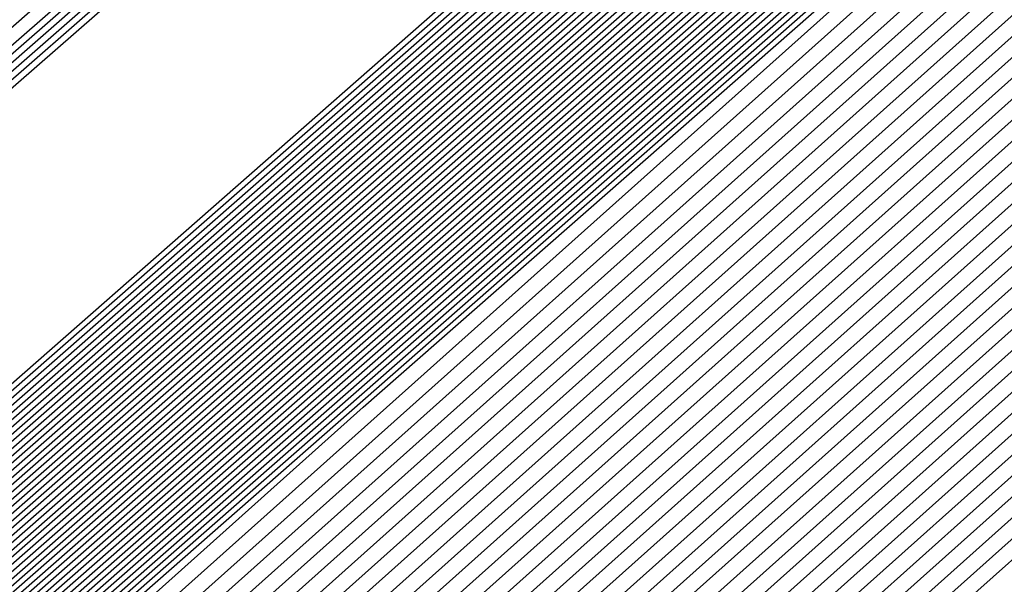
# Model space of a CAD drawing. Extents: x 3249832 to 3255657, y 13789405 to 13793316.
# Tile 795 of 1056: x 3253208.7216 to 3253208.8558, y 13791257.7701 to 13791257.847. Entities that reach past the tile are written whole.
import ezdxf

# ---------------------------------------------------------------- set-up
doc = ezdxf.new("R2010")
doc.units = 0
doc.header["$LTSCALE"] = 100
doc.header["$MEASUREMENT"] = 0
for name, color, linetype in [('GRATIO_03231_CON', 1, 'CONTINUOUS'), ('GRATIO_0323_ICON', 1, 'CONTINUOUS'), ('TARGETS_EAST', 7, 'CONTINUOUS')]:
    doc.layers.add(name, color=color, linetype=linetype)

# ---------------------------------------------------------------- blocks, each defined once
blk = doc.blocks.new('Gratio_032316_contours')
at = {"layer": 'GRATIO_03231_CON', "color": 1, "linetype": 'Continuous', "flags": 128}
blk.add_lwpolyline([(3253179.55027, 13791232.39503), (3253186.87441, 13791238.77001), (3253201.4775, 13791251.51898), (3253219.20823, 13791267.00714), (3253234.45763, 13791280.32933), (3253243.00028, 13791287.79153), (3253246.14511, 13791290.5444), (3253246.5846, 13791290.94974), (3253247.02187, 13791291.379), (3253250.20254, 13791294.24212), (3253258.88285, 13791301.95866), (3253274.44262, 13791315.73867), (3253292.7559, 13791331.95413), (3253308.32028, 13791345.76753)], dxfattribs=at)
at = {"layer": 'GRATIO_03231_CON', "color": 5, "linetype": 'Continuous', "flags": 128}
for points in [[(3253178.31993, 13791231.30905), (3253186.05349, 13791238.04694), (3253200.98218, 13791251.08338), (3253218.94665, 13791266.77688), (3253234.34659, 13791280.23075), (3253242.96798, 13791287.76167), (3253246.14197, 13791290.53967), (3253246.58603, 13791290.94815), (3253247.02107, 13791291.37394), (3253250.18182, 13791294.2177), (3253258.80647, 13791301.88356), (3253274.26937, 13791315.56557), (3253292.48955, 13791331.61762), (3253308.02221, 13791345.18354)], [(3253177.70476, 13791230.76607), (3253185.64303, 13791237.6854), (3253200.73452, 13791250.86558), (3253218.81586, 13791266.66175), (3253234.29107, 13791280.18146), (3253242.95182, 13791287.74673), (3253246.1404, 13791290.53731), (3253246.58674, 13791290.94735), (3253247.01436, 13791291.36584), (3253250.12102, 13791294.16091), (3253258.59804, 13791301.69555), (3253273.79626, 13791315.14336), (3253291.70456, 13791330.92064), (3253306.97134, 13791344.25434)], [(3253177.08958, 13791230.22308), (3253185.23257, 13791237.32386), (3253200.48686, 13791250.64779), (3253218.68507, 13791266.54661), (3253234.23556, 13791280.13216), (3253242.93567, 13791287.7318), (3253246.13883, 13791290.53495), (3253246.58745, 13791290.94656), (3253247.00766, 13791291.35773), (3253250.06022, 13791294.10413), (3253258.38961, 13791301.50754), (3253273.32314, 13791314.72115), (3253290.91956, 13791330.22366), (3253305.92046, 13791343.32515)], [(3253176.47441, 13791229.68009), (3253184.82211, 13791236.96232), (3253200.23919, 13791250.42999), (3253218.55428, 13791266.43148), (3253234.18004, 13791280.08287), (3253242.91952, 13791287.71687), (3253246.13725, 13791290.53258), (3253246.58817, 13791290.94576), (3253247.00095, 13791291.34963), (3253249.99942, 13791294.04734), (3253258.18118, 13791301.31953), (3253272.85003, 13791314.29894), (3253290.13456, 13791329.52668), (3253304.86958, 13791342.39595)], [(3253175.24407, 13791228.59412), (3253184.00119, 13791236.23925), (3253199.74387, 13791249.99439), (3253218.2927, 13791266.20121), (3253234.069, 13791279.98429), (3253242.88721, 13791287.687), (3253246.13411, 13791290.52786), (3253246.58959, 13791290.94417), (3253246.98754, 13791291.33342), (3253249.87782, 13791293.93376), (3253257.76432, 13791300.94351), (3253271.9038, 13791313.45451), (3253288.56457, 13791328.13272), (3253302.76783, 13791340.53756)], [(3253196.57706, 13791247.03615), (3253203.47105, 13791253.1938), (3253218.75951, 13791266.60126), (3253234.06971, 13791279.98413), (3253242.88772, 13791287.68662), (3253246.13462, 13791290.52731), (3253246.59031, 13791290.94338), (3253246.98083, 13791291.32532), (3253249.81702, 13791293.87697), (3253257.55589, 13791300.7555), (3253271.43068, 13791313.0323), (3253287.77957, 13791327.43574), (3253301.71695, 13791339.60837)], [(3253196.71057, 13791247.15254), (3253203.58621, 13791253.29381), (3253218.83398, 13791266.66558), (3253234.10345, 13791280.01283), (3253242.89801, 13791287.6948), (3253246.13636, 13791290.52784), (3253246.59102, 13791290.94258), (3253246.97413, 13791291.31721), (3253249.75622, 13791293.82018), (3253257.34746, 13791300.56749), (3253270.95757, 13791312.61009), (3253286.99457, 13791326.73875), (3253300.66608, 13791338.67918)], [(3253196.84408, 13791247.26894), (3253203.70137, 13791253.39382), (3253218.90845, 13791266.7299), (3253234.13718, 13791280.04153), (3253242.9083, 13791287.70297), (3253246.13809, 13791290.52836), (3253246.59174, 13791290.94178), (3253246.96742, 13791291.30911), (3253249.69542, 13791293.76339), (3253257.13903, 13791300.37948), (3253270.48445, 13791312.18788), (3253286.20957, 13791326.04177), (3253299.6152, 13791337.74998)], [(3253197.11109, 13791247.50174), (3253203.93169, 13791253.59384), (3253219.0574, 13791266.85855), (3253234.20465, 13791280.09892), (3253242.92888, 13791287.71932), (3253246.14156, 13791290.52941), (3253246.59316, 13791290.94019), (3253246.95401, 13791291.2929), (3253249.57383, 13791293.64981), (3253256.72217, 13791300.00346), (3253269.53822, 13791311.34346), (3253284.63958, 13791324.64781), (3253297.51345, 13791335.89159)], [(3253197.2446, 13791247.61813), (3253204.04685, 13791253.69384), (3253219.13187, 13791266.92287), (3253234.23839, 13791280.12762), (3253242.93918, 13791287.72749), (3253246.1433, 13791290.52994), (3253246.59388, 13791290.9394), (3253246.9473, 13791291.28479), (3253249.51303, 13791293.59302), (3253256.51374, 13791299.81545), (3253269.06511, 13791310.92125), (3253283.85458, 13791323.95083), (3253296.46257, 13791334.9624)], [(3253197.37811, 13791247.73453), (3253204.16201, 13791253.79385), (3253219.20635, 13791266.98719), (3253234.27212, 13791280.15631), (3253242.94947, 13791287.73567), (3253246.14503, 13791290.53046), (3253246.59459, 13791290.9386), (3253246.9406, 13791291.27669), (3253249.45223, 13791293.53623), (3253256.30531, 13791299.62744), (3253268.59199, 13791310.49904), (3253283.06958, 13791323.25385), (3253295.41169, 13791334.0332)], [(3253197.51162, 13791247.85093), (3253204.27717, 13791253.89386), (3253219.28082, 13791267.05151), (3253234.30586, 13791280.18501), (3253242.95976, 13791287.74384), (3253246.14676, 13791290.53099), (3253246.5953, 13791290.9378), (3253246.93389, 13791291.26859), (3253249.39143, 13791293.47944), (3253256.09688, 13791299.43942), (3253268.11888, 13791310.07683), (3253282.28459, 13791322.55687), (3253294.36082, 13791333.10401)], [(3253197.77863, 13791248.08372), (3253204.50749, 13791254.09388), (3253219.42977, 13791267.18016), (3253234.37333, 13791280.2424), (3253242.98034, 13791287.76019), (3253246.15023, 13791290.53204), (3253246.59673, 13791290.93621), (3253246.92048, 13791291.25238), (3253249.26983, 13791293.36586), (3253255.68002, 13791299.0634), (3253267.17265, 13791309.2324), (3253280.71459, 13791321.16291), (3253292.25906, 13791331.24562), (3253298.86322, 13791336.86351)], [(3253197.91214, 13791248.20012), (3253204.62265, 13791254.19388), (3253219.50424, 13791267.24448), (3253234.40706, 13791280.2711), (3253242.99064, 13791287.76837), (3253246.15197, 13791290.53257), (3253246.59744, 13791290.93542), (3253246.91378, 13791291.24427), (3253249.20903, 13791293.30907), (3253255.47159, 13791298.87539), (3253266.69953, 13791308.81019), (3253279.9296, 13791320.46593), (3253291.20819, 13791330.31643), (3253297.66843, 13791335.81202)], [(3253198.04565, 13791248.31651), (3253204.73781, 13791254.29389), (3253219.57872, 13791267.3088), (3253234.4408, 13791280.2998), (3253243.00093, 13791287.77654), (3253246.1537, 13791290.53309), (3253246.59816, 13791290.93462), (3253246.90707, 13791291.23617), (3253249.14823, 13791293.25228), (3253255.26316, 13791298.68738), (3253266.22642, 13791308.38798), (3253279.1446, 13791319.76895), (3253290.15731, 13791329.38723), (3253296.47364, 13791334.76054)], [(3253198.17916, 13791248.43291), (3253204.85297, 13791254.3939), (3253219.65319, 13791267.37312), (3253234.47453, 13791280.32849), (3253243.01122, 13791287.78471), (3253246.15544, 13791290.53362), (3253246.59887, 13791290.93382), (3253246.90036, 13791291.22806), (3253249.08743, 13791293.19549), (3253255.05473, 13791298.49937), (3253265.7533, 13791307.96577), (3253278.3596, 13791319.07197), (3253289.10643, 13791328.45804), (3253295.27885, 13791333.70905)], [(3253198.44617, 13791248.6657), (3253205.08329, 13791254.59392), (3253219.80214, 13791267.50177), (3253234.542, 13791280.38589), (3253243.0318, 13791287.80106), (3253246.15891, 13791290.53467), (3253246.6003, 13791290.93223), (3253246.88695, 13791291.21186), (3253248.96583, 13791293.08191), (3253254.63787, 13791298.12335), (3253264.80707, 13791307.12135), (3253276.7896, 13791317.678), (3253287.00468, 13791326.59965), (3253292.88927, 13791331.60608), (3253295.95133, 13791334.07094)], [(3253198.57968, 13791248.7821), (3253205.19845, 13791254.69392), (3253219.87661, 13791267.56609), (3253234.57574, 13791280.41459), (3253243.04209, 13791287.80924), (3253246.16064, 13791290.53519), (3253246.60101, 13791290.93144), (3253246.88025, 13791291.20375), (3253248.90503, 13791293.02512), (3253254.42944, 13791297.93534), (3253264.33396, 13791306.69914), (3253276.00461, 13791316.98102), (3253285.9538, 13791325.67045), (3253291.69448, 13791330.55459), (3253294.7416, 13791333.01142)], [(3253198.71319, 13791248.8985), (3253205.31361, 13791254.79393), (3253219.95108, 13791267.63041), (3253234.60947, 13791280.44328), (3253243.05239, 13791287.81741), (3253246.16237, 13791290.53572), (3253246.60172, 13791290.93064), (3253246.87354, 13791291.19565), (3253248.84423, 13791292.96834), (3253254.22101, 13791297.74733), (3253263.86084, 13791306.27693), (3253275.21961, 13791316.28404), (3253284.90293, 13791324.74126), (3253290.49969, 13791329.50311), (3253293.53187, 13791331.9519)], [(3253198.8467, 13791249.0149), (3253205.42877, 13791254.89394), (3253220.02556, 13791267.69473), (3253234.64321, 13791280.47198), (3253243.06268, 13791287.82558), (3253246.16411, 13791290.53624), (3253246.60244, 13791290.92984), (3253246.86684, 13791291.18754), (3253248.78343, 13791292.91155), (3253254.01258, 13791297.55932), (3253263.38773, 13791305.85472), (3253274.43461, 13791315.58706), (3253283.85205, 13791323.81207), (3253289.3049, 13791328.45162), (3253292.32214, 13791330.89237), (3253295.39879, 13791333.38715)], [(3253199.11371, 13791249.24769), (3253205.65909, 13791255.09396), (3253220.17451, 13791267.82338), (3253234.71068, 13791280.52937), (3253243.08326, 13791287.84193), (3253246.16758, 13791290.53729), (3253246.60386, 13791290.92825), (3253246.85342, 13791291.17133), (3253248.66183, 13791292.79797), (3253253.59572, 13791297.1833), (3253262.4415, 13791305.01029), (3253272.86462, 13791314.1931), (3253281.7503, 13791321.95368), (3253286.91532, 13791326.34865), (3253289.90268, 13791328.77333), (3253293.18693, 13791331.45768)], [(3253199.24722, 13791249.36409), (3253205.77425, 13791255.19397), (3253220.24898, 13791267.8877), (3253234.74441, 13791280.55807), (3253243.09355, 13791287.85011), (3253246.16931, 13791290.53782), (3253246.60458, 13791290.92746), (3253246.84672, 13791291.16323), (3253248.60103, 13791292.74118), (3253253.38729, 13791296.99529), (3253261.96839, 13791304.58808), (3253272.07962, 13791313.49612), (3253280.69942, 13791321.02448), (3253285.72053, 13791325.29717), (3253288.69295, 13791327.71381), (3253292.081, 13791330.49295), (3253297.61917, 13791335.1971)], [(3253199.38073, 13791249.48048), (3253205.88941, 13791255.29397), (3253220.32345, 13791267.95202), (3253234.77815, 13791280.58677), (3253243.10385, 13791287.85828), (3253246.17105, 13791290.53834), (3253246.60529, 13791290.92666), (3253246.84001, 13791291.15513), (3253248.54023, 13791292.68439), (3253253.17886, 13791296.80728), (3253261.49527, 13791304.16587), (3253271.29462, 13791312.79914), (3253279.64854, 13791320.09529), (3253284.52574, 13791324.24568), (3253287.48322, 13791326.65429), (3253290.97507, 13791329.52822), (3253296.71525, 13791334.41022)], [(3253199.51424, 13791249.59688), (3253206.00457, 13791255.39398), (3253220.39793, 13791268.01634), (3253234.81188, 13791280.61546), (3253243.11414, 13791287.86646), (3253246.17278, 13791290.53887), (3253246.606, 13791290.92586), (3253246.83331, 13791291.14702), (3253248.47943, 13791292.6276), (3253252.97044, 13791296.61927), (3253261.02215, 13791303.74366), (3253270.50962, 13791312.10216), (3253278.59767, 13791319.16609), (3253283.33095, 13791323.1942), (3253286.27349, 13791325.59476), (3253289.86914, 13791328.56348), (3253295.81132, 13791333.62334)], [(3253199.78125, 13791249.82967), (3253206.23489, 13791255.594), (3253220.54687, 13791268.14499), (3253234.87935, 13791280.67286), (3253243.13472, 13791287.8828), (3253246.17625, 13791290.53992), (3253246.60743, 13791290.92427), (3253246.8199, 13791291.13081), (3253248.35784, 13791292.51402), (3253252.55358, 13791296.24325), (3253260.07593, 13791302.89924), (3253268.93963, 13791310.70819), (3253276.49591, 13791317.3077), (3253280.94137, 13791321.09123), (3253283.85403, 13791323.47572), (3253287.65728, 13791326.63402), (3253294.00347, 13791332.04958)], [(3253199.91476, 13791249.94607), (3253206.35005, 13791255.69401), (3253220.62135, 13791268.20931), (3253234.91309, 13791280.70156), (3253243.14501, 13791287.89098), (3253246.17798, 13791290.54045), (3253246.60814, 13791290.92348), (3253246.81319, 13791291.12271), (3253248.29704, 13791292.45723), (3253252.34515, 13791296.05524), (3253259.60281, 13791302.47703), (3253268.15463, 13791310.01121), (3253275.44504, 13791316.37851), (3253279.74658, 13791320.03974), (3253282.6443, 13791322.4162), (3253286.55135, 13791325.66929), (3253293.09954, 13791331.2627), (3253300.79521, 13791337.86923)], [(3253200.04827, 13791250.06247), (3253206.46521, 13791255.79401), (3253220.69582, 13791268.27363), (3253234.94682, 13791280.73025), (3253243.15531, 13791287.89915), (3253246.17972, 13791290.54097), (3253246.60886, 13791290.92268), (3253246.80649, 13791291.1146), (3253248.23624, 13791292.40044), (3253252.13672, 13791295.86723), (3253259.1297, 13791302.05482), (3253267.36963, 13791309.31423), (3253274.39416, 13791315.44932), (3253278.55179, 13791318.98826), (3253281.43456, 13791321.35667), (3253285.44542, 13791324.70455), (3253292.19561, 13791330.47582), (3253300.12972, 13791337.29016)], [(3253200.18178, 13791250.17887), (3253206.58037, 13791255.89402), (3253220.77029, 13791268.33795), (3253234.98056, 13791280.75895), (3253243.1656, 13791287.90733), (3253246.18145, 13791290.5415), (3253246.60957, 13791290.92188), (3253246.79978, 13791291.1065), (3253248.17544, 13791292.34365), (3253251.92829, 13791295.67922), (3253258.65658, 13791301.63261), (3253266.58464, 13791308.61725), (3253273.34328, 13791314.52012), (3253277.357, 13791317.93677), (3253280.22483, 13791320.29715), (3253284.33949, 13791323.73982), (3253291.29169, 13791329.68894), (3253299.46423, 13791336.71108)], [(3253200.44879, 13791250.41166), (3253206.81069, 13791256.09404), (3253220.91924, 13791268.4666), (3253235.04803, 13791280.81634), (3253243.18618, 13791287.92368), (3253246.18492, 13791290.54255), (3253246.611, 13791290.92029), (3253246.78637, 13791291.09029), (3253248.05384, 13791292.23007), (3253251.51143, 13791295.3032), (3253257.71035, 13791300.78818), (3253265.01464, 13791307.22329), (3253271.24153, 13791312.66173), (3253274.96742, 13791315.8338), (3253277.80537, 13791318.17811), (3253282.12763, 13791321.81036), (3253289.48383, 13791328.11518), (3253298.13324, 13791335.55292)], [(3253200.5823, 13791250.52806), (3253206.92586, 13791256.19405), (3253220.99372, 13791268.53092), (3253235.08176, 13791280.84504), (3253243.19647, 13791287.93185), (3253246.18666, 13791290.54307), (3253246.61171, 13791290.9195), (3253246.77966, 13791291.08219), (3253247.99304, 13791292.17328), (3253251.303, 13791295.11519), (3253257.23724, 13791300.36597), (3253264.22964, 13791306.52631), (3253270.19065, 13791311.73254), (3253273.77263, 13791314.78231), (3253276.59564, 13791317.11859), (3253281.0217, 13791320.84562), (3253288.57991, 13791327.3283), (3253297.46775, 13791334.97385)], [(3253200.71581, 13791250.64445), (3253207.04102, 13791256.29406), (3253221.06819, 13791268.59524), (3253235.1155, 13791280.87374), (3253243.20676, 13791287.94002), (3253246.18839, 13791290.5436), (3253246.61242, 13791290.9187), (3253246.77296, 13791291.07408), (3253247.93224, 13791292.11649), (3253251.09457, 13791294.92718), (3253256.76412, 13791299.94376), (3253263.44465, 13791305.82933), (3253269.13978, 13791310.80334), (3253272.57784, 13791313.73083), (3253275.38591, 13791316.05906), (3253279.91577, 13791319.88089), (3253287.67598, 13791326.54142), (3253296.80226, 13791334.39477)], [(3253200.84932, 13791250.76085), (3253207.15618, 13791256.39406), (3253221.14266, 13791268.65956), (3253235.14923, 13791280.90243), (3253243.21706, 13791287.9482), (3253246.19012, 13791290.54412), (3253246.61314, 13791290.9179), (3253246.76625, 13791291.06598), (3253247.87144, 13791292.0597), (3253250.88614, 13791294.73917), (3253256.29101, 13791299.52155), (3253262.65965, 13791305.13235), (3253268.0889, 13791309.87415), (3253271.38305, 13791312.67934), (3253274.17618, 13791314.99954), (3253278.80984, 13791318.91616), (3253286.77206, 13791325.75454), (3253296.13677, 13791333.81569)], [(3253201.11633, 13791250.99365), (3253207.3865, 13791256.59408), (3253221.29161, 13791268.78821), (3253235.2167, 13791280.95983), (3253243.23764, 13791287.96455), (3253246.19359, 13791290.54517), (3253246.61456, 13791290.91631), (3253246.75284, 13791291.04977), (3253247.74984, 13791291.94612), (3253250.46928, 13791294.36315), (3253255.34478, 13791298.67713), (3253261.08965, 13791303.73839), (3253265.98715, 13791308.01576), (3253268.99347, 13791310.57637), (3253271.75672, 13791312.8805), (3253276.59798, 13791316.9867), (3253284.9642, 13791324.18078), (3253294.80578, 13791332.65754)], [(3253201.24984, 13791251.11004), (3253207.50166, 13791256.69409), (3253221.36608, 13791268.85253), (3253235.25044, 13791280.98852), (3253243.24793, 13791287.97272), (3253246.19533, 13791290.5457), (3253246.61528, 13791290.91552), (3253246.74613, 13791291.04167), (3253247.68904, 13791291.88933), (3253250.26085, 13791294.17514), (3253254.87166, 13791298.25492), (3253260.30466, 13791303.04141), (3253264.93627, 13791307.08657), (3253267.79868, 13791309.52489), (3253270.54699, 13791311.82097), (3253275.49205, 13791316.02196), (3253284.06028, 13791323.3939), (3253294.14029, 13791332.07846)], [(3253201.38335, 13791251.22644), (3253207.61682, 13791256.7941), (3253221.44056, 13791268.91685), (3253235.28417, 13791281.01722), (3253243.25822, 13791287.9809), (3253246.19706, 13791290.54622), (3253246.61599, 13791290.91472), (3253246.73943, 13791291.03356), (3253247.62824, 13791291.83254), (3253250.05242, 13791293.98713), (3253254.39855, 13791297.83271), (3253259.51966, 13791302.34443), (3253263.88539, 13791306.15737), (3253266.60389, 13791308.4734), (3253269.33726, 13791310.76145), (3253274.38613, 13791315.05723), (3253283.15635, 13791322.60702), (3253293.4748, 13791331.49938)], [(3253201.51686, 13791251.34284), (3253207.73198, 13791256.8941), (3253221.51503, 13791268.98117), (3253235.31791, 13791281.04592), (3253243.26852, 13791287.98907), (3253246.1988, 13791290.54675), (3253246.6167, 13791290.91393), (3253246.73272, 13791291.02546), (3253247.56744, 13791291.77576), (3253249.84399, 13791293.79912), (3253253.92543, 13791297.41049), (3253258.73466, 13791301.64744), (3253262.83452, 13791305.22818), (3253265.4091, 13791307.42192), (3253268.12753, 13791309.70193), (3253273.2802, 13791314.0925), (3253282.25242, 13791321.82014), (3253292.80931, 13791330.9203), (3253301.81088, 13791338.63068)], [(3253201.78387, 13791251.57563), (3253207.9623, 13791257.09412), (3253221.66398, 13791269.10982), (3253235.38538, 13791281.10331), (3253243.2891, 13791288.00542), (3253246.20227, 13791290.5478), (3253246.61813, 13791290.91233), (3253246.71931, 13791291.00925), (3253247.44584, 13791291.66218), (3253249.42713, 13791293.4231), (3253252.9792, 13791296.56607), (3253257.16467, 13791300.25348), (3253260.73276, 13791303.36979), (3253263.01952, 13791305.31895), (3253265.70807, 13791307.58288), (3253271.06834, 13791312.16303), (3253280.44457, 13791320.24638), (3253291.47832, 13791329.76215), (3253300.88547, 13791337.82513)], [(3253201.91738, 13791251.69203), (3253208.07746, 13791257.19413), (3253221.73845, 13791269.17414), (3253235.41911, 13791281.13201), (3253243.29939, 13791288.01359), (3253246.204, 13791290.54832), (3253246.61884, 13791290.91154), (3253246.71261, 13791291.00114), (3253247.38504, 13791291.60539), (3253249.2187, 13791293.23509), (3253252.50609, 13791296.14386), (3253256.37967, 13791299.5565), (3253259.68189, 13791302.44059), (3253261.82473, 13791304.26746), (3253264.49834, 13791306.52336), (3253269.96241, 13791311.1983), (3253279.54064, 13791319.4595), (3253290.81283, 13791329.18307), (3253300.42277, 13791337.42236)], [(3253202.05089, 13791251.80842), (3253208.19262, 13791257.29414), (3253221.81293, 13791269.23846), (3253235.45285, 13791281.16071), (3253243.30968, 13791288.02177), (3253246.20573, 13791290.54885), (3253246.61956, 13791290.91074), (3253246.7059, 13791290.99304), (3253247.32424, 13791291.5486), (3253249.01027, 13791293.04708), (3253252.03297, 13791295.72165), (3253255.59467, 13791298.85952), (3253258.63101, 13791301.5114), (3253260.62994, 13791303.21597), (3253263.28861, 13791305.46384), (3253268.85648, 13791310.23357), (3253278.63672, 13791318.67262), (3253290.14734, 13791328.60399), (3253299.96006, 13791337.01958)], [(3253222.18973, 13791268.9562), (3253208.47101, 13791257.20698), (3253202.18439, 13791251.92482), (3253202.18439, 13791251.92482), (3253208.30778, 13791257.39414), (3253221.8874, 13791269.30278)], [(3253222.33685, 13791269.08692), (3253208.70035, 13791257.40813), (3253202.45141, 13791252.15761), (3253202.45141, 13791252.15761), (3253208.5381, 13791257.59416), (3253222.03635, 13791269.43142)], [(3253222.41042, 13791269.15229), (3253208.81502, 13791257.50869), (3253202.58492, 13791252.27401), (3253202.58492, 13791252.27401), (3253208.65326, 13791257.69417), (3253222.11082, 13791269.49575)], [(3253222.48398, 13791269.21765), (3253208.92969, 13791257.60926), (3253202.71843, 13791252.39041), (3253202.71843, 13791252.39041), (3253208.76842, 13791257.79418), (3253222.18529, 13791269.56007)], [(3253222.55754, 13791269.28301), (3253209.04436, 13791257.70983), (3253202.85194, 13791252.50681), (3253202.85193, 13791252.50681), (3253208.88358, 13791257.89419), (3253222.25977, 13791269.62439)], [(3253222.70467, 13791269.41374), (3253209.2737, 13791257.91097), (3253203.11895, 13791252.7396), (3253203.11895, 13791252.7396), (3253209.1139, 13791258.0942), (3253222.40871, 13791269.75304)], [(3253222.77823, 13791269.4791), (3253209.38837, 13791258.01154), (3253203.25246, 13791252.856), (3253203.25246, 13791252.856), (3253209.22906, 13791258.19421), (3253222.48319, 13791269.81736)], [(3253222.8518, 13791269.54447), (3253209.50304, 13791258.11211), (3253203.38597, 13791252.97239), (3253203.38597, 13791252.97239), (3253209.34422, 13791258.29422), (3253222.55766, 13791269.88168)], [(3253222.92536, 13791269.60983), (3253209.61771, 13791258.21268), (3253203.51947, 13791253.08879), (3253203.51947, 13791253.08879), (3253209.45938, 13791258.39423), (3253222.63214, 13791269.946)], [(3253294.55593, 13791331.78482), (3253282.65133, 13791321.30274), (3253268.6032, 13791309.01445), (3253256.6338, 13791298.60027), (3253249.91373, 13791292.81609), (3253247.40711, 13791290.71997), (3253247.02638, 13791290.44557), (3253246.62867, 13791290.09727), (3253243.8498, 13791287.66252), (3253236.27025, 13791281.09954), (3253223.07249, 13791269.74056), (3253209.84706, 13791258.41382), (3253203.78649, 13791253.32159), (3253203.78649, 13791253.32159), (3253209.68971, 13791258.59423), (3253222.78114, 13791270.07458), (3253235.89161, 13791281.53353), (3253243.79641, 13791288.43297), (3253249.04881, 13791292.99861), (3253256.14655, 13791299.14707), (3253268.13516, 13791309.52901), (3253282.25127, 13791321.73092), (3253294.2793, 13791332.07331)], [(3253294.30341, 13791331.56698), (3253282.46184, 13791321.1404), (3253268.48808, 13791308.91717), (3253256.58203, 13791298.55815), (3253249.89752, 13791292.80461), (3253247.40414, 13791290.71961), (3253247.02543, 13791290.44664), (3253246.629, 13791290.09938), (3253243.85878, 13791287.67218), (3253236.30279, 13791281.1296), (3253223.14605, 13791269.80592), (3253209.96173, 13791258.51439), (3253203.92, 13791253.43798), (3253203.92, 13791253.43798), (3253209.80487, 13791258.69424), (3253222.85565, 13791270.13885), (3253235.92547, 13791281.56208), (3253243.80512, 13791288.43921), (3253249.03601, 13791292.98573), (3253256.09723, 13791299.1022), (3253268.02248, 13791309.42905), (3253282.06389, 13791321.56632), (3253294.02824, 13791331.85395)], [(3253294.05089, 13791331.34915), (3253282.27235, 13791320.97806), (3253268.37296, 13791308.8199), (3253256.53026, 13791298.51602), (3253249.8813, 13791292.79314), (3253247.40117, 13791290.71925), (3253247.02448, 13791290.44772), (3253246.62933, 13791290.10149), (3253243.86776, 13791287.68184), (3253236.33533, 13791281.15966), (3253223.21961, 13791269.87129), (3253210.0764, 13791258.61496), (3253204.05351, 13791253.55438), (3253204.05351, 13791253.55438), (3253209.92004, 13791258.79424), (3253222.93017, 13791270.20313), (3253235.95934, 13791281.59062), (3253243.81382, 13791288.44544), (3253249.02321, 13791292.97286), (3253256.04791, 13791299.05733), (3253267.90979, 13791309.32909), (3253281.87651, 13791321.40172), (3253293.77719, 13791331.63458)], [(3253293.79837, 13791331.13131), (3253282.08285, 13791320.81572), (3253268.25784, 13791308.72262), (3253256.47849, 13791298.4739), (3253249.86508, 13791292.78166), (3253247.39821, 13791290.71889), (3253247.02354, 13791290.4488), (3253246.62966, 13791290.1036), (3253243.87675, 13791287.6915), (3253236.36787, 13791281.18972), (3253223.29318, 13791269.93665), (3253210.19107, 13791258.71553), (3253204.18702, 13791253.67078), (3253204.18701, 13791253.67078), (3253210.0352, 13791258.89424), (3253223.00468, 13791270.26741), (3253235.9932, 13791281.61917), (3253243.82253, 13791288.45167), (3253249.01041, 13791292.95999), (3253255.9986, 13791299.01245), (3253267.79711, 13791309.22914), (3253281.68913, 13791321.23712), (3253293.52613, 13791331.41522)], [(3253281.70387, 13791320.49104), (3253268.02759, 13791308.52807), (3253256.37495, 13791298.38965), (3253249.83265, 13791292.75871), (3253247.39227, 13791290.71816), (3253247.02165, 13791290.45095), (3253246.63032, 13791290.10782), (3253243.89471, 13791287.71083), (3253236.43295, 13791281.24983), (3253223.4403, 13791270.06738), (3253210.42041, 13791258.91666), (3253204.45403, 13791253.90357), (3253204.45403, 13791253.90357), (3253210.2655, 13791259.09429), (3253223.15342, 13791270.39627), (3253236.05998, 13791281.67732), (3253243.49467, 13791288.16911), (3253246.23629, 13791290.55891), (3253246.63094, 13791290.89792), (3253246.97688, 13791291.19282), (3253249.38096, 13791293.27243), (3253255.90221, 13791298.92109), (3253267.57241, 13791309.02875), (3253281.31446, 13791320.90786)], [(3253281.51437, 13791320.3287), (3253267.91246, 13791308.4308), (3253256.32319, 13791298.34753), (3253249.81643, 13791292.74723), (3253247.38931, 13791290.7178), (3253247.0207, 13791290.45203), (3253246.63065, 13791290.10993), (3253243.90369, 13791287.72049), (3253236.4655, 13791281.27989), (3253223.51387, 13791270.13274), (3253210.53508, 13791259.01723), (3253204.58754, 13791254.01997), (3253204.58754, 13791254.01997), (3253210.38066, 13791259.1943), (3253223.22789, 13791270.4606), (3253236.0937, 13791281.70603), (3253243.50493, 13791288.17732), (3253246.23793, 13791290.55953), (3253246.63143, 13791290.89735), (3253246.97568, 13791291.19044), (3253249.36691, 13791293.25849), (3253255.85289, 13791298.87622), (3253267.45972, 13791308.92879), (3253281.12708, 13791320.74326)], [(3253281.32488, 13791320.16636), (3253267.79734, 13791308.33352), (3253256.27142, 13791298.30541), (3253249.80022, 13791292.73576), (3253247.38634, 13791290.71744), (3253247.01976, 13791290.4531), (3253246.63098, 13791290.11204), (3253243.91267, 13791287.73015), (3253236.49804, 13791281.30995), (3253223.58743, 13791270.1981), (3253210.64975, 13791259.1178), (3253204.72105, 13791254.13636), (3253204.72105, 13791254.13637), (3253210.49582, 13791259.2943), (3253223.30236, 13791270.52492), (3253236.12742, 13791281.73474), (3253243.51518, 13791288.18552), (3253246.23956, 13791290.56015), (3253246.63193, 13791290.89678), (3253246.97448, 13791291.18805), (3253249.35287, 13791293.24455), (3253255.80356, 13791298.83135), (3253267.34704, 13791308.82884), (3253280.9397, 13791320.57865)], [(3253281.13539, 13791320.00402), (3253267.68222, 13791308.23625), (3253256.21965, 13791298.26328), (3253249.784, 13791292.72428), (3253247.38337, 13791290.71708), (3253247.01881, 13791290.45418), (3253246.63131, 13791290.11416), (3253243.92165, 13791287.73981), (3253236.53058, 13791281.34001), (3253223.66099, 13791270.26347), (3253210.76442, 13791259.21837), (3253204.85455, 13791254.25276), (3253204.85455, 13791254.25276), (3253210.61098, 13791259.39431), (3253223.37683, 13791270.58925), (3253236.16114, 13791281.76345), (3253243.52543, 13791288.19373), (3253246.2412, 13791290.56077), (3253246.63242, 13791290.89621), (3253246.97329, 13791291.18567), (3253249.33882, 13791293.23061), (3253255.75424, 13791298.78648), (3253267.23435, 13791308.72888), (3253280.75231, 13791320.41405)], [(3253267.45197, 13791308.0417), (3253256.11611, 13791298.17904), (3253249.75157, 13791292.70133), (3253247.37744, 13791290.71635), (3253247.01692, 13791290.45633), (3253246.63197, 13791290.11838), (3253243.93961, 13791287.75913), (3253236.59567, 13791281.40012), (3253223.80812, 13791270.3942), (3253210.99376, 13791259.41951), (3253205.12157, 13791254.48556), (3253205.12157, 13791254.48556), (3253210.84129, 13791259.59433), (3253223.52577, 13791270.7179), (3253236.22858, 13791281.82086), (3253243.54593, 13791288.21014), (3253246.24446, 13791290.562), (3253246.6334, 13791290.89508), (3253246.97089, 13791291.1809), (3253249.31072, 13791293.20273), (3253255.65559, 13791298.69674), (3253267.00898, 13791308.52897)], [(3253267.33685, 13791307.94442), (3253256.06434, 13791298.13691), (3253249.73535, 13791292.68985), (3253247.37447, 13791290.71599), (3253247.01598, 13791290.45741), (3253246.6323, 13791290.12049), (3253243.9486, 13791287.76879), (3253236.62821, 13791281.43018), (3253223.88168, 13791270.45956), (3253211.10843, 13791259.52008), (3253205.25508, 13791254.60195), (3253205.25508, 13791254.60195), (3253210.95645, 13791259.69434), (3253223.60023, 13791270.78223), (3253236.2623, 13791281.84957), (3253243.55619, 13791288.21834), (3253246.2461, 13791290.56262), (3253246.63389, 13791290.89451), (3253246.96969, 13791291.17852), (3253249.29667, 13791293.18879), (3253255.60626, 13791298.65187), (3253266.8963, 13791308.42902)], [(3253267.22172, 13791307.84715), (3253256.01257, 13791298.09479), (3253249.71913, 13791292.67838), (3253247.37151, 13791290.71563), (3253247.01503, 13791290.45848), (3253246.63263, 13791290.1226), (3253243.95758, 13791287.77846), (3253236.66075, 13791281.46024), (3253223.95525, 13791270.52492), (3253211.2231, 13791259.62065), (3253205.38858, 13791254.71835), (3253205.38859, 13791254.71835), (3253211.07161, 13791259.79435), (3253223.6747, 13791270.84655), (3253236.29602, 13791281.87828), (3253243.56644, 13791288.22655), (3253246.24773, 13791290.56324), (3253246.63439, 13791290.89394), (3253246.9685, 13791291.17613), (3253249.28262, 13791293.17485), (3253255.55694, 13791298.607), (3253266.78361, 13791308.32906)], [(3253267.1066, 13791307.74987), (3253255.96081, 13791298.05266), (3253249.70292, 13791292.6669), (3253247.36854, 13791290.71526), (3253247.01409, 13791290.45956), (3253246.63296, 13791290.12471), (3253243.96656, 13791287.78812), (3253236.69329, 13791281.49029), (3253224.02881, 13791270.59029), (3253211.33777, 13791259.72122), (3253205.52209, 13791254.83475), (3253205.52209, 13791254.83475), (3253211.18677, 13791259.89435), (3253223.74917, 13791270.91088), (3253236.32974, 13791281.90699), (3253243.57669, 13791288.23475), (3253246.24937, 13791290.56386), (3253246.63488, 13791290.89337), (3253246.9673, 13791291.17375), (3253249.26858, 13791293.16091), (3253255.50762, 13791298.56213), (3253266.67093, 13791308.22911)], [(3253266.87636, 13791307.55532), (3253255.85727, 13791297.96842), (3253249.67048, 13791292.64395), (3253247.36261, 13791290.71454), (3253247.01219, 13791290.46171), (3253246.63362, 13791290.12893), (3253243.98452, 13791287.80744), (3253236.75838, 13791281.55041), (3253224.17594, 13791270.72101), (3253211.56711, 13791259.92236), (3253205.78911, 13791255.06754), (3253205.78911, 13791255.06754), (3253211.41709, 13791260.09437), (3253223.89811, 13791271.03953), (3253236.39717, 13791281.9644), (3253243.59719, 13791288.25117), (3253246.25263, 13791290.56509), (3253246.63586, 13791290.89224), (3253246.96491, 13791291.16898), (3253249.24048, 13791293.13303), (3253255.40897, 13791298.4724), (3253266.44556, 13791308.0292)], [(3253266.76123, 13791307.45805), (3253255.8055, 13791297.92629), (3253249.65427, 13791292.63247), (3253247.35964, 13791290.71418), (3253247.01125, 13791290.46279), (3253246.63395, 13791290.13104), (3253243.9935, 13791287.8171), (3253236.79092, 13791281.58047), (3253224.2495, 13791270.78638), (3253211.68179, 13791260.02293), (3253205.92262, 13791255.18394), (3253205.92262, 13791255.18394), (3253211.53225, 13791260.19438), (3253223.97258, 13791271.10386), (3253236.43089, 13791281.99311), (3253243.60744, 13791288.25937), (3253246.25427, 13791290.56571), (3253246.63635, 13791290.89167), (3253246.96371, 13791291.1666), (3253249.22643, 13791293.11909), (3253255.35964, 13791298.42753), (3253266.33287, 13791307.92924)], [(3253266.64611, 13791307.36077), (3253255.75373, 13791297.88417), (3253249.63805, 13791292.621), (3253247.35667, 13791290.71382), (3253247.0103, 13791290.46387), (3253246.63428, 13791290.13316), (3253244.00248, 13791287.82676), (3253236.82346, 13791281.61053), (3253224.32306, 13791270.85174), (3253211.79646, 13791260.1235), (3253206.05613, 13791255.30034), (3253206.05613, 13791255.30033), (3253211.64741, 13791260.29439), (3253224.04705, 13791271.16818), (3253236.46461, 13791282.02182), (3253243.6177, 13791288.26758), (3253246.2559, 13791290.56633), (3253246.63684, 13791290.8911), (3253246.96251, 13791291.16422), (3253249.21238, 13791293.10515), (3253255.31032, 13791298.38266), (3253266.22019, 13791307.82929)], [(3253266.53099, 13791307.2635), (3253255.70196, 13791297.84205), (3253249.62183, 13791292.60952), (3253247.35371, 13791290.71345), (3253247.00936, 13791290.46494), (3253246.63461, 13791290.13527), (3253244.01147, 13791287.83642), (3253236.856, 13791281.64058), (3253224.39663, 13791270.9171), (3253211.91113, 13791260.22407), (3253206.18963, 13791255.41673), (3253206.18963, 13791255.41673), (3253211.76257, 13791260.3944), (3253224.12152, 13791271.23251), (3253236.49833, 13791282.05053), (3253243.62795, 13791288.27578), (3253246.25754, 13791290.56695), (3253246.63734, 13791290.89054), (3253246.96131, 13791291.16183), (3253249.19833, 13791293.09121), (3253255.26099, 13791298.33779), (3253266.1075, 13791307.72933)], [(3253266.30074, 13791307.06895), (3253255.59843, 13791297.7578), (3253249.5894, 13791292.58657), (3253247.34778, 13791290.71273), (3253247.00747, 13791290.4671), (3253246.63526, 13791290.13949), (3253244.02943, 13791287.85574), (3253236.92109, 13791281.7007), (3253224.54375, 13791271.04783), (3253212.14047, 13791260.42521), (3253206.45665, 13791255.64953), (3253206.45665, 13791255.64953), (3253211.99289, 13791260.59441), (3253224.27046, 13791271.36115), (3253236.56577, 13791282.10794), (3253243.64845, 13791288.29219), (3253246.2608, 13791290.56818), (3253246.63832, 13791290.8894), (3253246.95892, 13791291.15707), (3253249.17024, 13791293.06333), (3253255.16235, 13791298.24805), (3253265.88213, 13791307.52942)], [(3253266.18562, 13791306.97167), (3253255.54666, 13791297.71567), (3253249.57318, 13791292.57509), (3253247.34481, 13791290.71237), (3253247.00652, 13791290.46817), (3253246.63559, 13791290.1416), (3253244.03841, 13791287.86541), (3253236.95363, 13791281.73076), (3253224.61732, 13791271.1132), (3253212.25514, 13791260.52577), (3253206.59016, 13791255.76592), (3253206.59016, 13791255.76592), (3253212.10805, 13791260.69442), (3253224.34492, 13791271.42548), (3253236.59949, 13791282.13665), (3253243.6587, 13791288.3004), (3253246.26244, 13791290.5688), (3253246.63881, 13791290.88883), (3253246.95772, 13791291.15468), (3253249.15619, 13791293.04939), (3253255.11302, 13791298.20318), (3253265.76944, 13791307.42947)], [(3253266.07049, 13791306.8744), (3253255.49489, 13791297.67355), (3253249.55697, 13791292.56362), (3253247.34184, 13791290.712), (3253247.00558, 13791290.46925), (3253246.63592, 13791290.14371), (3253244.04739, 13791287.87507), (3253236.98617, 13791281.76081), (3253224.69088, 13791271.17856), (3253212.36981, 13791260.62634), (3253206.72366, 13791255.88232), (3253206.72367, 13791255.88232), (3253212.22321, 13791260.79443), (3253224.41939, 13791271.4898), (3253236.63321, 13791282.16536), (3253243.66895, 13791288.30861), (3253246.26407, 13791290.56942), (3253246.6393, 13791290.88827), (3253246.95652, 13791291.1523), (3253249.14214, 13791293.03545), (3253255.0637, 13791298.15831), (3253265.65676, 13791307.32951)], [(3253265.95537, 13791306.77712), (3253255.44312, 13791297.63143), (3253249.54075, 13791292.55214), (3253247.33888, 13791290.71164), (3253247.00463, 13791290.47032), (3253246.63625, 13791290.14582), (3253244.05637, 13791287.88473), (3253237.01871, 13791281.79087), (3253224.76444, 13791271.24392), (3253212.48448, 13791260.72691), (3253206.85717, 13791255.99872), (3253206.85717, 13791255.99872), (3253212.33837, 13791260.89444), (3253224.49386, 13791271.55413), (3253236.66693, 13791282.19407), (3253243.67921, 13791288.31681), (3253246.26571, 13791290.57004), (3253246.6398, 13791290.8877), (3253246.95533, 13791291.14992), (3253249.12809, 13791293.02151), (3253255.01437, 13791298.11344), (3253265.54407, 13791307.22956)], [(3253265.72512, 13791306.58257), (3253255.33958, 13791297.54718), (3253249.50832, 13791292.52919), (3253247.33294, 13791290.71092), (3253247.00274, 13791290.47248), (3253246.63691, 13791290.15005), (3253244.07433, 13791287.90405), (3253237.0838, 13791281.85099), (3253224.91157, 13791271.37465), (3253212.71382, 13791260.92805), (3253207.12419, 13791256.23151), (3253207.12419, 13791256.23151), (3253212.56869, 13791261.09446), (3253224.6428, 13791271.68278), (3253236.73437, 13791282.25148), (3253243.69971, 13791288.33322), (3253246.26897, 13791290.57127), (3253246.64078, 13791290.88656), (3253246.95293, 13791291.14515), (3253249.1, 13791292.99362), (3253254.91572, 13791298.02371), (3253265.3187, 13791307.02965)], [(3253265.61, 13791306.4853), (3253255.28781, 13791297.50506), (3253249.4921, 13791292.51771), (3253247.32998, 13791290.71056), (3253247.0018, 13791290.47355), (3253246.63724, 13791290.15216), (3253244.08331, 13791287.91371), (3253237.11634, 13791281.88104), (3253224.98513, 13791271.44001), (3253212.82849, 13791261.02862), (3253207.2577, 13791256.34791), (3253207.2577, 13791256.34791), (3253212.68385, 13791261.19447), (3253224.71727, 13791271.7471), (3253236.76809, 13791282.28019), (3253243.70996, 13791288.34143), (3253246.27061, 13791290.57189), (3253246.64127, 13791290.88599), (3253246.95174, 13791291.14277), (3253249.08595, 13791292.97968), (3253254.8664, 13791297.97884), (3253265.20602, 13791306.92969)], [(3253265.49488, 13791306.38803), (3253255.23605, 13791297.46293), (3253249.47588, 13791292.50624), (3253247.32701, 13791290.71019), (3253247.00085, 13791290.47463), (3253246.63757, 13791290.15427), (3253244.0923, 13791287.92337), (3253237.14888, 13791281.9111), (3253225.0587, 13791271.50538), (3253212.94316, 13791261.12919), (3253207.39121, 13791256.46431), (3253207.39121, 13791256.46431), (3253212.79901, 13791261.29448), (3253224.79174, 13791271.81143), (3253236.80181, 13791282.3089), (3253243.72021, 13791288.34963), (3253246.27224, 13791290.57251), (3253246.64176, 13791290.88543), (3253246.95054, 13791291.14038), (3253249.0719, 13791292.96574), (3253254.81708, 13791297.93397), (3253265.09333, 13791306.82974)]]:
    blk.add_lwpolyline(points, dxfattribs=at)
at = {"layer": 'GRATIO_0323_ICON', "color": 7, "linetype": 'Continuous', "flags": 128}
for points in [[(3253175.85924, 13791229.13711), (3253184.41165, 13791236.60078), (3253199.99153, 13791250.21219), (3253218.42349, 13791266.31635), (3253234.12452, 13791280.03358), (3253242.90336, 13791287.70193), (3253246.13568, 13791290.53022), (3253246.58888, 13791290.94497), (3253246.99424, 13791291.34152), (3253249.93862, 13791293.99055), (3253257.97275, 13791301.13152), (3253272.37691, 13791313.87673), (3253289.34956, 13791328.8297), (3253303.81871, 13791341.46676)], [(3253196.97758, 13791247.38534), (3253203.81653, 13791253.49383), (3253218.98293, 13791266.79423), (3253234.17092, 13791280.07022), (3253242.91859, 13791287.71115), (3253246.13983, 13791290.52889), (3253246.59245, 13791290.94099), (3253246.96072, 13791291.301), (3253249.63462, 13791293.7066), (3253256.9306, 13791300.19147), (3253270.01134, 13791311.76567), (3253285.42458, 13791325.34479), (3253298.56432, 13791336.82079)], [(3253197.64512, 13791247.96732), (3253204.39233, 13791253.99387), (3253219.3553, 13791267.11584), (3253234.33959, 13791280.21371), (3253242.97005, 13791287.75202), (3253246.1485, 13791290.53152), (3253246.59602, 13791290.93701), (3253246.92719, 13791291.26048), (3253249.33063, 13791293.42265), (3253255.88845, 13791299.25141), (3253267.64576, 13791309.65462), (3253281.49959, 13791321.85989), (3253293.30994, 13791332.17482)], [(3253198.31266, 13791248.54931), (3253204.96813, 13791254.49391), (3253219.72766, 13791267.43745), (3253234.50827, 13791280.35719), (3253243.02151, 13791287.79289), (3253246.15717, 13791290.53414), (3253246.59958, 13791290.93303), (3253246.89366, 13791291.21996), (3253249.02663, 13791293.1387), (3253254.8463, 13791298.31136), (3253265.28019, 13791307.54356), (3253277.5746, 13791318.37498), (3253288.05556, 13791327.52884), (3253294.08406, 13791332.65756)], [(3253198.9802, 13791249.13129), (3253205.54393, 13791254.99395), (3253220.10003, 13791267.75905), (3253234.67694, 13791280.50068), (3253243.07297, 13791287.83376), (3253246.16584, 13791290.53677), (3253246.60315, 13791290.92905), (3253246.86013, 13791291.17944), (3253248.72263, 13791292.85476), (3253253.80415, 13791297.37131), (3253262.91461, 13791305.43251), (3253273.64961, 13791314.89008), (3253282.80117, 13791322.88287), (3253288.11011, 13791327.40014), (3253291.11241, 13791329.83285), (3253294.29286, 13791332.42241)], [(3253199.64774, 13791249.71328), (3253206.11974, 13791255.49399), (3253220.4724, 13791268.08067), (3253234.84562, 13791280.64416), (3253243.12443, 13791287.87463), (3253246.17452, 13791290.53939), (3253246.60672, 13791290.92507), (3253246.8266, 13791291.13892), (3253248.41864, 13791292.57081), (3253252.76201, 13791296.43126), (3253260.54904, 13791303.32145), (3253269.72463, 13791311.40518), (3253277.54679, 13791318.2369), (3253282.13616, 13791322.14271), (3253285.06376, 13791324.53524), (3253288.76321, 13791327.59875), (3253294.90739, 13791332.83646)], [(3253200.31528, 13791250.29526), (3253206.69554, 13791255.99403), (3253220.84477, 13791268.40227), (3253235.01429, 13791280.78765), (3253243.17589, 13791287.9155), (3253246.18319, 13791290.54202), (3253246.61028, 13791290.92109), (3253246.79307, 13791291.0984), (3253248.11464, 13791292.28686), (3253251.71986, 13791295.49121), (3253258.18347, 13791301.21039), (3253265.79964, 13791307.92027), (3253272.29241, 13791313.59093), (3253276.16221, 13791316.88528), (3253279.0151, 13791319.23763), (3253283.23356, 13791322.77509), (3253290.38776, 13791328.90206), (3253298.79874, 13791336.132)], [(3253200.98282, 13791250.87725), (3253207.27134, 13791256.49407), (3253221.21714, 13791268.72389), (3253235.18297, 13791280.93113), (3253243.22735, 13791287.95637), (3253246.19186, 13791290.54465), (3253246.61385, 13791290.91711), (3253246.75955, 13791291.05787), (3253247.81064, 13791292.00291), (3253250.67771, 13791294.55116), (3253255.81789, 13791299.09934), (3253261.87465, 13791304.43537), (3253267.03802, 13791308.94496), (3253270.18826, 13791311.62786), (3253272.96645, 13791313.94002), (3253277.70391, 13791317.95143), (3253285.86813, 13791324.96766), (3253295.47128, 13791333.23661)], [(3253201.65036, 13791251.45923), (3253207.84714, 13791256.99411), (3253221.5895, 13791269.04549), (3253235.35164, 13791281.07462), (3253243.27881, 13791287.99724), (3253246.20053, 13791290.54727), (3253246.61742, 13791290.91313), (3253246.72602, 13791291.01735), (3253247.50664, 13791291.71897), (3253249.63556, 13791293.61111), (3253253.45232, 13791296.98828), (3253257.94966, 13791300.95046), (3253261.78364, 13791304.29898), (3253264.21431, 13791306.37043), (3253266.9178, 13791308.64241), (3253272.17427, 13791313.12777), (3253281.3485, 13791321.03326), (3253292.14381, 13791330.34122), (3253301.34818, 13791338.22791)], [(3253222.26329, 13791269.02156), (3253208.58568, 13791257.30755), (3253202.3179, 13791252.04122), (3253202.3179, 13791252.04122), (3253208.42294, 13791257.49415), (3253221.96187, 13791269.36711)], [(3253222.63111, 13791269.34838), (3253209.15903, 13791257.8104), (3253202.98544, 13791252.6232), (3253202.98544, 13791252.6232), (3253208.99874, 13791257.99419), (3253222.33424, 13791269.68871)], [(3253294.80845, 13791332.00265), (3253282.84083, 13791321.46507), (3253268.71833, 13791309.11172), (3253256.68557, 13791298.6424), (3253249.92995, 13791292.82756), (3253247.41007, 13791290.72034), (3253247.02732, 13791290.44449), (3253246.62834, 13791290.09516), (3253243.84082, 13791287.65286), (3253236.2377, 13791281.06949), (3253222.99892, 13791269.67519), (3253209.73238, 13791258.31325), (3253203.65298, 13791253.20519), (3253203.65298, 13791253.20519), (3253209.57454, 13791258.49423), (3253222.70663, 13791270.0103), (3253235.85774, 13791281.50498), (3253243.7877, 13791288.42674), (3253249.0616, 13791293.01148), (3253256.19586, 13791299.19195), (3253268.24784, 13791309.62896), (3253282.43865, 13791321.89552), (3253294.53035, 13791332.29267)], [(3253281.89336, 13791320.65338), (3253268.14271, 13791308.62535), (3253256.42672, 13791298.43178), (3253249.84887, 13791292.77018), (3253247.39524, 13791290.71852), (3253247.02259, 13791290.44987), (3253246.62999, 13791290.10571), (3253243.88573, 13791287.70117), (3253236.40041, 13791281.21978), (3253223.36674, 13791270.00201), (3253210.30574, 13791258.8161), (3253204.32052, 13791253.78717), (3253204.32052, 13791253.78717), (3253210.15034, 13791258.99428), (3253223.07895, 13791270.33195), (3253236.02626, 13791281.64861), (3253243.48442, 13791288.1609), (3253246.23466, 13791290.5583), (3253246.63045, 13791290.89848), (3253246.97808, 13791291.1952), (3253249.39501, 13791293.28637), (3253255.95153, 13791298.96595), (3253267.68509, 13791309.1287), (3253281.50184, 13791321.07246)], [(3253280.94589, 13791319.84168), (3253267.5671, 13791308.13897), (3253256.16788, 13791298.22116), (3253249.76778, 13791292.7128), (3253247.38041, 13791290.71671), (3253247.01787, 13791290.45526), (3253246.63164, 13791290.11627), (3253243.93063, 13791287.74947), (3253236.56312, 13791281.37006), (3253223.73456, 13791270.32883), (3253210.87909, 13791259.31894), (3253204.98806, 13791254.36916), (3253204.98806, 13791254.36916), (3253210.72614, 13791259.49432), (3253223.4513, 13791270.65358), (3253236.19486, 13791281.79216), (3253243.53568, 13791288.20193), (3253246.24283, 13791290.56139), (3253246.63291, 13791290.89565), (3253246.97209, 13791291.18328), (3253249.32477, 13791293.21667), (3253255.70491, 13791298.74161), (3253267.12167, 13791308.62893), (3253280.56493, 13791320.24945)], [(3253266.99148, 13791307.6526), (3253255.90904, 13791298.01054), (3253249.6867, 13791292.65542), (3253247.36557, 13791290.7149), (3253247.01314, 13791290.46064), (3253246.63329, 13791290.12682), (3253243.97554, 13791287.79778), (3253236.72583, 13791281.52035), (3253224.10237, 13791270.65565), (3253211.45244, 13791259.82179), (3253205.6556, 13791254.95114), (3253205.6556, 13791254.95114), (3253211.30193, 13791259.99436), (3253223.82364, 13791270.9752), (3253236.36345, 13791281.93569), (3253243.58694, 13791288.24296), (3253246.251, 13791290.56448), (3253246.63537, 13791290.89281), (3253246.9661, 13791291.17137), (3253249.25453, 13791293.14697), (3253255.45829, 13791298.51727), (3253266.55824, 13791308.12915)], [(3253266.41586, 13791307.16622), (3253255.65019, 13791297.79992), (3253249.60562, 13791292.59805), (3253247.35074, 13791290.71309), (3253247.00841, 13791290.46602), (3253246.63494, 13791290.13738), (3253244.02045, 13791287.84608), (3253236.88854, 13791281.67064), (3253224.47019, 13791270.98247), (3253212.0258, 13791260.32464), (3253206.32314, 13791255.53313), (3253206.32314, 13791255.53313), (3253211.87773, 13791260.49441), (3253224.19599, 13791271.29683), (3253236.53205, 13791282.07923), (3253243.6382, 13791288.28399), (3253246.25917, 13791290.56757), (3253246.63783, 13791290.88997), (3253246.96012, 13791291.15945), (3253249.18429, 13791293.07727), (3253255.21167, 13791298.29292), (3253265.99481, 13791307.62938)], [(3253265.84025, 13791306.67985), (3253255.39135, 13791297.5893), (3253249.52453, 13791292.54067), (3253247.33591, 13791290.71128), (3253247.00369, 13791290.4714), (3253246.63658, 13791290.14793), (3253244.06535, 13791287.89439), (3253237.05125, 13791281.82093), (3253224.83801, 13791271.30929), (3253212.59915, 13791260.82748), (3253206.99068, 13791256.11511), (3253206.99068, 13791256.11512), (3253212.45353, 13791260.99445), (3253224.56833, 13791271.61845), (3253236.70065, 13791282.22277), (3253243.68946, 13791288.32502), (3253246.26734, 13791290.57065), (3253246.64029, 13791290.88713), (3253246.95413, 13791291.14753), (3253249.11404, 13791293.00756), (3253254.96505, 13791298.06857), (3253265.43139, 13791307.1296)]]:
    blk.add_lwpolyline(points, dxfattribs=at)

msp = doc.modelspace()

# ---------------------------------------------------------------- block references
at = {"layer": 'TARGETS_EAST'}
msp.add_blockref('Gratio_032316_contours', (0, 0), dxfattribs=at)

doc.saveas('drawing.dxf')
